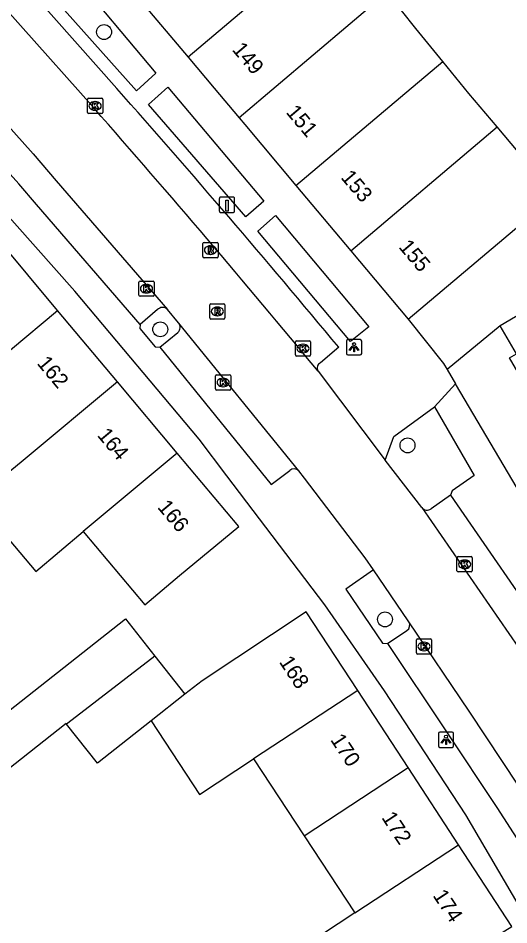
# Model space of a CAD drawing. Extents: x 159888 to 160757, y 384031 to 384746.
# Drawn here: x 160449.6 to 160481.8, y 384336.2 to 384395.7 of the extents above; entities that cross this region are included whole.
import ezdxf

# ---------------------------------------------------------------- set-up
doc = ezdxf.new("R2010")
doc.units = 0
for name, color, linetype in [('IMGEO_Boom', 7, 'Continuous'), ('IMGEO_Kolk', 7, 'Continuous'), ('IMGEO_Laadpaal', 7, 'Continuous'), ('IMGEO_Lichtpunt', 7, 'Continuous'), ('IMGEO_Pand', 7, 'Continuous'), ('IMGEO_Pand_nummerreeks', 7, 'Continuous'), ('IMGEO_Parkeervlak_open', 7, 'Continuous'), ('IMGEO_Rijbaan_lokaal_open', 7, 'Continuous'), ('IMGEO_Rioolput', 7, 'Continuous'), ('IMGEO_Voetpad_open', 7, 'Continuous')]:
    doc.layers.add(name, color=color, linetype=linetype)

msp = doc.modelspace()

# ---------------------------------------------------------------- linework, layer by layer
at = {"layer": 'IMGEO_Boom'}
for centre in [(160455.258, 384394.741), (160458.936, 384375.259), (160475.135, 384367.655), (160473.659, 384356.248)]:
    msp.add_circle(centre, 0.489, dxfattribs=at)
at = {"layer": 'IMGEO_Kolk'}
for p, q in [((160454.168, 384389.476), (160454.168, 384390.328)), ((160454.243, 384390.402), (160455.095, 384390.402)), ((160454.656, 384390.182), (160454.681, 384390.182)), ((160455.169, 384390.328), (160455.169, 384389.476)), ((160454.679, 384389.622), (160454.654, 384389.622)), ((160455.095, 384389.402), (160454.243, 384389.402)), ((160457.535, 384377.497), (160457.535, 384378.349)), ((160457.61, 384378.423), (160458.462, 384378.423)), ((160458.023, 384378.203), (160458.048, 384378.203)), ((160458.536, 384378.349), (160458.536, 384377.497)), ((160458.046, 384377.643), (160458.021, 384377.643)), ((160458.462, 384377.423), (160457.61, 384377.423)), ((160467.786, 384373.579), (160467.786, 384374.431)), ((160467.861, 384374.505), (160468.713, 384374.505)), ((160468.274, 384374.285), (160468.299, 384374.285)), ((160468.787, 384374.431), (160468.787, 384373.579)), ((160468.713, 384373.505), (160467.861, 384373.505)), ((160468.297, 384373.725), (160468.272, 384373.725)), ((160462.555, 384371.35), (160462.555, 384372.202)), ((160462.63, 384372.276), (160463.482, 384372.276)), ((160463.556, 384372.202), (160463.556, 384371.35)), ((160463.043, 384372.056), (160463.068, 384372.056)), ((160463.482, 384371.276), (160462.63, 384371.276)), ((160463.066, 384371.496), (160463.041, 384371.496)), ((160478.451, 384360.361), (160479.303, 384360.361)), ((160478.376, 384359.435), (160478.376, 384360.287)), ((160478.864, 384360.141), (160478.889, 384360.141)), ((160479.377, 384360.287), (160479.377, 384359.435)), ((160479.303, 384359.361), (160478.451, 384359.361)), ((160478.887, 384359.581), (160478.862, 384359.581)), ((160475.79, 384354.975), (160476.642, 384354.975)), ((160475.715, 384354.049), (160475.715, 384354.901)), ((160476.203, 384354.755), (160476.228, 384354.755)), ((160476.716, 384354.901), (160476.716, 384354.049)), ((160476.642, 384353.975), (160475.79, 384353.975)), ((160476.226, 384354.195), (160476.201, 384354.195))]:
    msp.add_line(p, q, dxfattribs=at)
for points in [[(160454.168, 384389.476), (160454.168, 384390.328)], [(160454.243, 384390.402), (160455.095, 384390.402)], [(160454.489, 384390.102), (160454.612, 384390.102), (160454.612, 384389.951), (160454.742, 384390.102), (160454.906, 384390.102), (160454.76, 384389.951), (160454.913, 384389.702), (160454.761, 384389.702), (160454.676, 384389.866), (160454.612, 384389.799), (160454.612, 384389.702), (160454.489, 384389.702), (160454.489, 384390.102)], [(160455.169, 384390.328), (160455.169, 384389.476)], [(160455.095, 384389.402), (160454.243, 384389.402)], [(160457.535, 384377.497), (160457.535, 384378.349)], [(160457.61, 384378.423), (160458.462, 384378.423)], [(160458.536, 384378.349), (160458.536, 384377.497)], [(160457.856, 384378.123), (160457.979, 384378.123), (160457.979, 384377.972), (160458.109, 384378.123), (160458.273, 384378.123), (160458.127, 384377.972), (160458.28, 384377.723), (160458.128, 384377.723), (160458.043, 384377.887), (160457.979, 384377.82), (160457.979, 384377.723), (160457.856, 384377.723), (160457.856, 384378.123)], [(160458.462, 384377.423), (160457.61, 384377.423)], [(160467.786, 384373.579), (160467.786, 384374.431)], [(160467.861, 384374.505), (160468.713, 384374.505)], [(160468.107, 384374.205), (160468.23, 384374.205), (160468.23, 384374.054), (160468.36, 384374.205), (160468.524, 384374.205), (160468.378, 384374.054), (160468.531, 384373.805), (160468.379, 384373.805), (160468.294, 384373.969), (160468.23, 384373.902), (160468.23, 384373.805), (160468.107, 384373.805), (160468.107, 384374.205)], [(160468.787, 384374.431), (160468.787, 384373.579)], [(160468.713, 384373.505), (160467.861, 384373.505)], [(160462.555, 384371.35), (160462.555, 384372.202)], [(160462.63, 384372.276), (160463.482, 384372.276)], [(160463.556, 384372.202), (160463.556, 384371.35)], [(160462.876, 384371.976), (160462.999, 384371.976), (160462.999, 384371.825), (160463.129, 384371.976), (160463.293, 384371.976), (160463.147, 384371.825), (160463.3, 384371.576), (160463.148, 384371.576), (160463.063, 384371.74), (160462.999, 384371.673), (160462.999, 384371.576), (160462.876, 384371.576), (160462.876, 384371.976)], [(160463.482, 384371.276), (160462.63, 384371.276)], [(160478.451, 384360.361), (160479.303, 384360.361)], [(160478.376, 384359.435), (160478.376, 384360.287)], [(160478.697, 384360.061), (160478.82, 384360.061), (160478.82, 384359.91), (160478.95, 384360.061), (160479.114, 384360.061), (160478.968, 384359.91), (160479.121, 384359.661), (160478.969, 384359.661), (160478.884, 384359.825), (160478.82, 384359.758), (160478.82, 384359.661), (160478.697, 384359.661), (160478.697, 384360.061)], [(160479.377, 384360.287), (160479.377, 384359.435)], [(160479.303, 384359.361), (160478.451, 384359.361)], [(160475.79, 384354.975), (160476.642, 384354.975)], [(160475.715, 384354.049), (160475.715, 384354.901)], [(160476.036, 384354.675), (160476.159, 384354.675), (160476.159, 384354.524), (160476.289, 384354.675), (160476.453, 384354.675), (160476.307, 384354.524), (160476.46, 384354.275), (160476.308, 384354.275), (160476.223, 384354.439), (160476.159, 384354.372), (160476.159, 384354.275), (160476.036, 384354.275), (160476.036, 384354.675)], [(160476.716, 384354.901), (160476.716, 384354.049)], [(160476.642, 384353.975), (160475.79, 384353.975)]]:
    msp.add_lwpolyline(points, dxfattribs=at)
for centre, start, end in [((160454.245, 384390.326), 91.55205, 178.44795), ((160454.245, 384390.326), 91.55205, 178.44795), ((160455.093, 384390.326), 1.55205, 88.44795), ((160455.093, 384390.326), 1.55205, 88.44795), ((160454.245, 384389.478), 181.55205, 268.44795), ((160454.245, 384389.478), 181.55205, 268.44795), ((160455.093, 384389.478), 271.55205, 358.44795), ((160455.093, 384389.478), 271.55205, 358.44795), ((160457.612, 384378.347), 91.55205, 178.44795), ((160457.612, 384378.347), 91.55205, 178.44795), ((160458.46, 384378.347), 1.55205, 88.44795), ((160458.46, 384378.347), 1.55205, 88.44795), ((160457.612, 384377.499), 181.55205, 268.44795), ((160457.612, 384377.499), 181.55205, 268.44795), ((160458.46, 384377.499), 271.55205, 358.44795), ((160458.46, 384377.499), 271.55205, 358.44795), ((160467.863, 384374.429), 91.55205, 178.44795), ((160467.863, 384374.429), 91.55205, 178.44795), ((160468.711, 384374.429), 1.55205, 88.44795), ((160468.711, 384374.429), 1.55205, 88.44795), ((160467.863, 384373.581), 181.55205, 268.44795), ((160467.863, 384373.581), 181.55205, 268.44795), ((160468.711, 384373.581), 271.55205, 358.44795), ((160468.711, 384373.581), 271.55205, 358.44795), ((160462.632, 384372.2), 91.55205, 178.44795), ((160462.632, 384372.2), 91.55205, 178.44795), ((160463.48, 384372.2), 1.55205, 88.44795), ((160463.48, 384372.2), 1.55205, 88.44795), ((160462.632, 384371.352), 181.55205, 268.44795), ((160462.632, 384371.352), 181.55205, 268.44795), ((160463.48, 384371.352), 271.55205, 358.44795), ((160463.48, 384371.352), 271.55205, 358.44795), ((160478.453, 384360.285), 91.55205, 178.44795), ((160478.453, 384360.285), 91.55205, 178.44795), ((160479.301, 384360.285), 1.55205, 88.44795), ((160479.301, 384360.285), 1.55205, 88.44795), ((160478.453, 384359.437), 181.55205, 268.44795), ((160478.453, 384359.437), 181.55205, 268.44795), ((160479.301, 384359.437), 271.55205, 358.44795), ((160479.301, 384359.437), 271.55205, 358.44795), ((160475.792, 384354.899), 91.55205, 178.44795), ((160475.792, 384354.899), 91.55205, 178.44795), ((160476.64, 384354.899), 1.55205, 88.44795), ((160476.64, 384354.899), 1.55205, 88.44795), ((160475.792, 384354.051), 181.55205, 268.44795), ((160475.792, 384354.051), 181.55205, 268.44795), ((160476.64, 384354.051), 271.55205, 358.44795), ((160476.64, 384354.051), 271.55205, 358.44795)]:
    msp.add_arc(centre, 0.0765, start, end, dxfattribs=at)
for centre, major_axis, ratio, start_param, end_param in [((160454.655, 384389.902), (-0.387, 0.002), 0.722429, 4.712389, 7.853982), ((160454.68, 384389.902), (-0.39, 0.002), 0.717154, 1.570796, 4.712389), ((160458.022, 384377.923), (-0.387, 0.002), 0.722429, 4.712389, 7.853982), ((160458.047, 384377.923), (-0.39, 0.002), 0.717154, 1.570796, 4.712389), ((160468.273, 384374.005), (-0.387, 0.002), 0.722429, 4.712389, 7.853982), ((160468.298, 384374.005), (-0.39, 0.002), 0.717154, 1.570796, 4.712389), ((160463.042, 384371.776), (-0.387, 0.002), 0.722429, 4.712389, 7.853982), ((160463.067, 384371.776), (-0.39, 0.002), 0.717154, 1.570796, 4.712389), ((160478.863, 384359.861), (-0.387, 0.002), 0.722429, 4.712389, 7.853982), ((160478.888, 384359.861), (-0.39, 0.002), 0.717154, 1.570796, 4.712389), ((160476.202, 384354.475), (-0.387, 0.002), 0.722429, 4.712389, 7.853982), ((160476.227, 384354.475), (-0.39, 0.002), 0.717154, 1.570796, 4.712389)]:
    msp.add_ellipse(centre, major_axis=major_axis, ratio=ratio, start_param=start_param, end_param=end_param, dxfattribs=at)
at = {"layer": 'IMGEO_Laadpaal'}
for p, q in [((160462.807, 384383.836), (160462.807, 384382.995)), ((160462.807, 384383.836), (160462.807, 384382.995)), ((160463.723, 384383.92), (160462.882, 384383.92)), ((160463.723, 384383.92), (160462.882, 384383.92)), ((160463.807, 384383.004), (160463.807, 384383.845)), ((160463.807, 384383.004), (160463.807, 384383.845)), ((160462.891, 384382.92), (160463.732, 384382.92)), ((160462.891, 384382.92), (160463.732, 384382.92))]:
    msp.add_line(p, q, dxfattribs=at)
msp.add_lwpolyline([(160463.222, 384383.733), (160463.382, 384383.733), (160463.382, 384383), (160463.222, 384383), (160463.222, 384383.733)], dxfattribs=at)
for centre, start, end in [((160462.885, 384383.842), 92.4484, 184.28452), ((160462.885, 384383.842), 92.4484, 184.28452), ((160463.729, 384383.842), 2.4484, 94.28452), ((160463.729, 384383.842), 2.4484, 94.28452), ((160462.885, 384382.998), 182.4484, 274.28452), ((160462.885, 384382.998), 182.4484, 274.28452), ((160463.729, 384382.998), 272.4484, 4.28452), ((160463.729, 384382.998), 272.4484, 4.28452)]:
    msp.add_arc(centre, 0.0779, start, end, dxfattribs=at)
at = {"layer": 'IMGEO_Lichtpunt'}
for p, q in [((160472.038, 384374.585), (160471.23, 384374.585)), ((160472.038, 384374.585), (160471.23, 384374.585)), ((160471.136, 384374.49), (160471.136, 384373.683)), ((160471.136, 384374.49), (160471.136, 384373.683)), ((160472.132, 384373.683), (160472.132, 384374.49)), ((160472.132, 384373.683), (160472.132, 384374.49)), ((160471.23, 384373.589), (160472.038, 384373.589)), ((160471.23, 384373.589), (160472.038, 384373.589)), ((160477.161, 384348.766), (160477.161, 384347.959)), ((160477.161, 384348.766), (160477.161, 384347.959)), ((160478.063, 384348.861), (160477.255, 384348.861)), ((160478.063, 384348.861), (160477.255, 384348.861)), ((160478.157, 384347.959), (160478.157, 384348.766)), ((160478.157, 384347.959), (160478.157, 384348.766)), ((160477.255, 384347.865), (160478.063, 384347.865)), ((160477.255, 384347.865), (160478.063, 384347.865))]:
    msp.add_line(p, q, dxfattribs=at)
for points in [[(160471.51, 384374.154), (160471.549, 384374.126), (160471.361, 384373.864), (160471.323, 384373.891), (160471.51, 384374.154)], [(160471.612, 384374.106), (160471.659, 384374.106), (160471.659, 384373.784), (160471.612, 384373.784), (160471.612, 384374.106)], [(160471.722, 384374.126), (160471.76, 384374.153), (160471.947, 384373.891), (160471.908, 384373.863), (160471.722, 384374.126)], [(160477.535, 384348.43), (160477.574, 384348.402), (160477.386, 384348.14), (160477.348, 384348.167), (160477.535, 384348.43)], [(160477.747, 384348.402), (160477.785, 384348.429), (160477.972, 384348.167), (160477.933, 384348.139), (160477.747, 384348.402)], [(160477.637, 384348.382), (160477.684, 384348.382), (160477.684, 384348.06), (160477.637, 384348.06), (160477.637, 384348.382)]]:
    msp.add_lwpolyline(points, dxfattribs=at)
for centre in [(160471.635, 384374.288), (160477.66, 384348.564)]:
    msp.add_circle(centre, 0.0994, dxfattribs=at)
for centre, start, end in [((160471.23, 384374.49), 90, 180), ((160471.23, 384374.49), 90, 180), ((160472.038, 384374.49), 0, 90), ((160472.038, 384374.49), 0, 90), ((160471.23, 384373.683), 180, 270), ((160471.23, 384373.683), 180, 270), ((160472.038, 384373.683), 270, 0), ((160472.038, 384373.683), 270, 360), ((160477.255, 384348.766), 90, 180), ((160477.255, 384348.766), 90, 180), ((160478.063, 384348.766), 0, 90), ((160478.063, 384348.766), 0, 90), ((160477.255, 384347.959), 180, 270), ((160477.255, 384347.959), 180, 270), ((160478.063, 384347.959), 270, 0), ((160478.063, 384347.959), 270, 360)]:
    msp.add_arc(centre, 0.0946, start, end, dxfattribs=at)
at = {"layer": 'IMGEO_Pand'}
for points in [[(160470.147, 384401.042), (160460.756, 384393.102)], [(160473.796, 384397.347), (160464.11, 384389.113)], [(160477.438, 384392.814), (160475.687, 384394.966), (160473.796, 384397.347)], [(160457.512, 384396.97), (160460.756, 384393.102)], [(160460.756, 384393.102), (160462.464, 384391.065), (160464.11, 384389.113)], [(160467.825, 384384.686), (160474.666, 384390.47), (160477.438, 384392.814)], [(160481.004, 384388.519), (160479.152, 384390.707), (160477.438, 384392.814)], [(160464.11, 384389.113), (160464.471, 384388.685), (160467.825, 384384.686)], [(160471.413, 384380.406), (160481.004, 384388.519)], [(160484.795, 384384.039), (160481.004, 384388.519)], [(160467.825, 384384.686), (160471.413, 384380.406)], [(160475.174, 384375.922), (160484.795, 384384.039)], [(160452.209, 384376.501), (160448.291, 384381.176)], [(160493.992, 384380.172), (160492.963, 384379.573), (160491.751, 384381.655), (160487.049, 384378.918), (160485.49, 384378.011), (160481.206, 384375.483)], [(160471.413, 384380.406), (160475.174, 384375.922)], [(160442.926, 384368.712), (160446.029, 384371.329), (160452.209, 384376.501)], [(160456.127, 384371.827), (160452.209, 384376.501)], [(160484.01, 384369.637), (160482.825, 384371.656), (160481.808, 384373.39), (160482.274, 384373.663), (160481.206, 384375.483)], [(160456.127, 384371.827), (160449.955, 384366.661), (160446.821, 384364.094)], [(160460.046, 384367.151), (160456.127, 384371.827)], [(160460.046, 384367.151), (160453.895, 384362.004)], [(160453.895, 384362.004), (160457.934, 384357.215), (160460.198, 384359.125), (160464.074, 384362.345), (160460.046, 384367.151)], [(160446.821, 384364.094), (160450.792, 384359.387), (160453.895, 384362.004)], [(160471.872, 384351.597), (160468.506, 384356.754), (160461.672, 384352.224), (160460.552, 384351.342)], [(160452.803, 384349.382), (160452.769, 384349.425), (160446.476, 384344.469), (160444.638, 384346.803), (160456.666, 384356.276), (160458.578, 384353.848)], [(160458.578, 384353.848), (160452.886, 384349.44), (160452.803, 384349.382)], [(160458.578, 384353.848), (160460.552, 384351.342)], [(160471.872, 384351.597), (160465.04, 384347.104)], [(160475.173, 384346.539), (160471.872, 384351.597)], [(160460.552, 384351.342), (160458.334, 384349.595)], [(160458.334, 384349.595), (160454.817, 384346.825), (160452.803, 384349.382)], [(160458.334, 384349.595), (160461.502, 384344.777), (160465.04, 384347.104)], [(160465.04, 384347.104), (160468.359, 384342.057)], [(160468.359, 384342.057), (160475.173, 384346.539)], [(160478.474, 384341.481), (160475.173, 384346.539)], [(160468.359, 384342.057), (160471.677, 384337.011)], [(160471.677, 384337.011), (160468.334, 384334.813), (160472.553, 384328.397), (160475.896, 384330.595), (160475.071, 384331.85), (160481.974, 384336.119), (160478.474, 384341.481)], [(160471.677, 384337.011), (160478.474, 384341.481)]]:
    msp.add_lwpolyline(points, dxfattribs=at)
at = {"layer": 'IMGEO_Parkeervlak_open'}
for points in [[(160458.75, 384376.554), (160457.617, 384375.58)], [(160458.912, 384374.085), (160460.092, 384375.056)], [(160477.94, 384364.382), (160476.681, 384363.501)], [(160473.831, 384354.68), (160475.1, 384355.515)]]:
    msp.add_lwpolyline(points, dxfattribs=at)
for centre, radius, start, end in [((160459.079, 384376.233), 0.46, 45.09178, 135.78429), ((160459.763, 384375.4), 0.476, 313.71718, 37.44395), ((160476.414, 384363.843), 0.433, 216.47466, 307.97007), ((160474.828, 384355.877), 0.453, 306.89209, 29.3207)]:
    msp.add_arc(centre, radius, start, end, dxfattribs=at)
at = {"layer": 'IMGEO_Rijbaan_lokaal_open'}
for points in [[(160429.41, 384417.903), (160442.025, 384403.87), (160444.943, 384400.6), (160454.605, 384389.746)], [(160442.998, 384395.269), (160450.604, 384386.752), (160452.124, 384384.998), (160459.404, 384376.559)], [(160460.141, 384375.69), (160459.404, 384376.559)], [(160475.174, 384375.922), (160477.501, 384373.013), (160477.728, 384372.628)], [(160468.022, 384365.99), (160460.141, 384375.69)], [(160481.206, 384375.483), (160477.728, 384372.628)], [(160469.271, 384372.522), (160473.675, 384366.69)], [(160476.066, 384363.585), (160473.675, 384366.69)], [(160472.9, 384359.49), (160472.357, 384360.275), (160468.382, 384365.504), (160468.022, 384365.99)], [(160476.066, 384363.585), (160483.044, 384353.5), (160489.12, 384344.263), (160490.303, 384342.319)], [(160475.223, 384356.099), (160475.182, 384356.16), (160472.9, 384359.49)], [(160485.492, 384340.604), (160485.211, 384341.033), (160482.417, 384345.31), (160479.18, 384350.228), (160475.223, 384356.099)]]:
    msp.add_lwpolyline(points, dxfattribs=at)
msp.add_arc((159909.063, 383910.368), 726.236, 39.521529, 41.306349, dxfattribs=at)
at = {"layer": 'IMGEO_Rioolput'}
for p, q in [((160461.728, 384380.024), (160461.728, 384380.876)), ((160461.803, 384380.95), (160462.655, 384380.95)), ((160462.216, 384380.73), (160462.241, 384380.73)), ((160462.729, 384380.876), (160462.729, 384380.024)), ((160462.655, 384379.95), (160461.803, 384379.95)), ((160462.239, 384380.17), (160462.214, 384380.17)), ((160462.176, 384376.006), (160462.176, 384376.858)), ((160462.251, 384376.932), (160463.103, 384376.932)), ((160462.664, 384376.712), (160462.689, 384376.712)), ((160463.177, 384376.858), (160463.177, 384376.006)), ((160463.103, 384375.932), (160462.251, 384375.932)), ((160462.687, 384376.152), (160462.662, 384376.152))]:
    msp.add_line(p, q, dxfattribs=at)
for points in [[(160461.728, 384380.024), (160461.728, 384380.876)], [(160461.803, 384380.95), (160462.655, 384380.95)], [(160462.317, 384380.648), (160462.065, 384380.65), (160462.065, 384380.25)], [(160462.243, 384380.569), (160462.189, 384380.569), (160462.189, 384380.488)], [(160462.729, 384380.876), (160462.729, 384380.024)], [(160462.655, 384379.95), (160461.803, 384379.95)], [(160462.065, 384380.25), (160462.189, 384380.25), (160462.189, 384380.412), (160462.2, 384380.412)], [(160462.189, 384380.488), (160462.241, 384380.488)], [(160462.247, 384380.383), (160462.318, 384380.25), (160462.458, 384380.25), (160462.393, 384380.376)], [(160462.176, 384376.006), (160462.176, 384376.858)], [(160462.251, 384376.932), (160463.103, 384376.932)], [(160462.765, 384376.63), (160462.513, 384376.632), (160462.513, 384376.232)], [(160462.513, 384376.232), (160462.637, 384376.232), (160462.637, 384376.394), (160462.648, 384376.394)], [(160462.691, 384376.551), (160462.637, 384376.551), (160462.637, 384376.47)], [(160462.637, 384376.47), (160462.689, 384376.47)], [(160462.695, 384376.365), (160462.766, 384376.232), (160462.906, 384376.232), (160462.841, 384376.358)], [(160463.177, 384376.858), (160463.177, 384376.006)], [(160463.103, 384375.932), (160462.251, 384375.932)]]:
    msp.add_lwpolyline(points, dxfattribs=at)
for centre, radius, start, end in [((160461.805, 384380.874), 0.0765, 91.55205, 178.44795), ((160461.805, 384380.874), 0.0765, 91.55205, 178.44795), ((160462.249, 384380.473), 0.0964, 77.00612, 93.18647), ((160462.263, 384380.53), 0.0378, 276.66336, 79.67722), ((160462.316, 384380.538), 0.109, 350.36119, 89.41601), ((160462.314, 384380.538), 0.112, 277.58423, 350.98172), ((160462.653, 384380.874), 0.0765, 1.55205, 88.44795), ((160462.653, 384380.874), 0.0765, 1.55205, 88.44795), ((160461.805, 384380.026), 0.0765, 181.55205, 268.44795), ((160461.805, 384380.026), 0.0765, 181.55205, 268.44795), ((160462.199, 384380.359), 0.0533, 26.02933, 88.69889), ((160462.225, 384380.677), 0.19, 274.7715, 282.96867), ((160462.298, 384380.323), 0.108, 29.51342, 73.79051), ((160462.653, 384380.026), 0.0765, 271.55205, 358.44795), ((160462.653, 384380.026), 0.0765, 271.55205, 358.44795), ((160462.253, 384376.856), 0.0765, 91.55205, 178.44795), ((160462.253, 384376.856), 0.0765, 91.55205, 178.44795), ((160462.647, 384376.341), 0.0533, 26.02933, 88.69889), ((160462.673, 384376.659), 0.19, 274.7715, 282.96867), ((160462.697, 384376.455), 0.0964, 77.00612, 93.18647), ((160462.711, 384376.512), 0.0378, 276.66336, 79.67722), ((160462.764, 384376.52), 0.109, 350.36119, 89.41601), ((160462.762, 384376.52), 0.112, 277.58423, 350.98172), ((160462.746, 384376.305), 0.108, 29.51342, 73.79051), ((160463.101, 384376.856), 0.0765, 1.55205, 88.44795), ((160463.101, 384376.856), 0.0765, 1.55205, 88.44795), ((160462.253, 384376.008), 0.0765, 181.55205, 268.44795), ((160462.253, 384376.008), 0.0765, 181.55205, 268.44795), ((160463.101, 384376.008), 0.0765, 271.55205, 358.44795), ((160463.101, 384376.008), 0.0765, 271.55205, 358.44795)]:
    msp.add_arc(centre, radius, start, end, dxfattribs=at)
for centre, major_axis, ratio, start_param, end_param in [((160462.215, 384380.45), (-0.387, 0.002), 0.722429, 4.712389, 7.853982), ((160462.24, 384380.45), (-0.39, 0.002), 0.717154, 1.570796, 4.712389), ((160462.663, 384376.432), (-0.387, 0.002), 0.722429, 4.712389, 7.853982), ((160462.688, 384376.432), (-0.39, 0.002), 0.717154, 1.570796, 4.712389)]:
    msp.add_ellipse(centre, major_axis=major_axis, ratio=ratio, start_param=start_param, end_param=end_param, dxfattribs=at)
at = {"layer": 'IMGEO_Voetpad_open'}
for points in [[(160431.217, 384418.885), (160443.46, 384405.305), (160446.447, 384401.928), (160456.093, 384391.043)], [(160453.039, 384398.751), (160458.639, 384392.047), (160457.383, 384390.899), (160451.573, 384397.411), (160453.039, 384398.751)], [(160483.657, 384335.415), (160478.945, 384343.45), (160473.633, 384351.562), (160469.711, 384357.202), (160463.306, 384365.649), (160461.477, 384368.06), (160453.348, 384377.769), (160440.266, 384392.474), (160439.728, 384392.001), (160439.463, 384392.301), (160438.349, 384393.558), (160435.261, 384397.057)], [(160457.617, 384375.58), (160450.84, 384383.443), (160449.683, 384384.802), (160441.773, 384393.586), (160442.964, 384394.634)], [(160459.44, 384391.134), (160465.724, 384383.663), (160464.545, 384382.623), (160458.171, 384389.983), (160459.44, 384391.134)], [(160466.491, 384382.717), (160472.593, 384375.423), (160471.409, 384374.451), (160465.323, 384381.702), (160466.491, 384382.717)], [(160457.617, 384375.58), (160457.593, 384375.303), (160458.612, 384374.123), (160458.912, 384374.085)], [(160458.912, 384374.085), (160466.209, 384365.092), (160467.423, 384366.003)], [(160470.625, 384374.082), (160469.444, 384373.067)], [(160477.728, 384372.628), (160478.279, 384371.695)], [(160478.279, 384371.695), (160476.896, 384370.172)], [(160497.6, 384338.863), (160495.386, 384342.739), (160478.279, 384371.695)], [(160473.675, 384366.69), (160474.24, 384368.231), (160476.896, 384370.172)], [(160476.896, 384370.172), (160479.501, 384365.688), (160478.05, 384364.684), (160477.94, 384364.382)], [(160477.94, 384364.382), (160484.707, 384354.609), (160491.01, 384344.965), (160492.01, 384343.385), (160494.523, 384339.39)], [(160472.9, 384359.49), (160471.092, 384358.222), (160473.506, 384354.693), (160473.831, 384354.68)], [(160473.831, 384354.68), (160477.646, 384348.946), (160480.98, 384343.914), (160483.555, 384339.925), (160484.813, 384340.767)]]:
    msp.add_lwpolyline(points, dxfattribs=at)
for centre, radius, start, end in [((159945.317, 383938.71), 682.274, 39.651743, 41.527474), ((160469.593, 384372.72), 0.378, 113.16921, 211.60867), ((160467.715, 384365.669), 0.444, 46.35452, 131.15891)]:
    msp.add_arc(centre, radius, start, end, dxfattribs=at)

# ---------------------------------------------------------------- texts
at = {"layer": 'IMGEO_Pand_nummerreeks'}
for s, rotation, p in [('149', 310.24435, (160463.598, 384393.568)), ('151', 310.24435, (160467.13, 384389.464)), ('153', 310.24435, (160470.717, 384385.195)), ('155', 310.24435, (160474.514, 384380.634)), ('162', 309.92922, (160450.818, 384373.012)), ('164', 309.92922, (160454.763, 384368.298)), ('166', 309.92922, (160458.706, 384363.586)), ('168', 303.33447, (160466.692, 384353.463)), ('170', 303.33447, (160470.049, 384348.359)), ('172', 303.33447, (160473.401, 384343.261)), ('174', 303.33447, (160476.759, 384338.155))]:
    msp.add_text(s, height=1, rotation=rotation, dxfattribs=at).set_placement(p)

doc.saveas('drawing.dxf')
